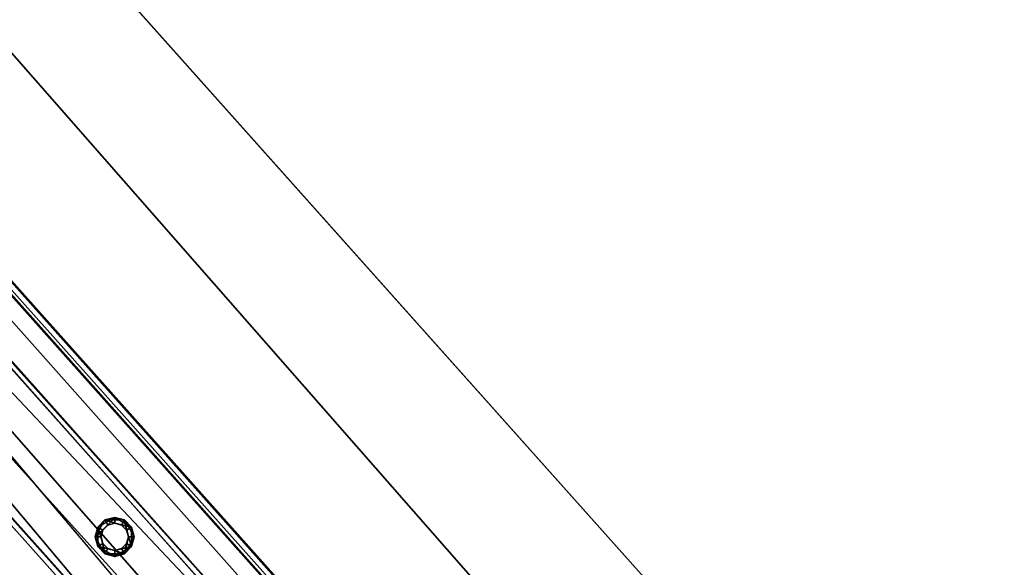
# Model space of a CAD drawing. Header units: millimetres. Extents: x 93711086 to 93775423, y 1247239064 to 1247319365.
# Tile 444 of 656: x 93725756 to 93726294, y 1247298852 to 1247299151. Entities that reach past the tile are written whole.
import ezdxf

# ---------------------------------------------------------------- set-up
doc = ezdxf.new("R2010")
doc.units = ezdxf.units.MM
doc.layers.add('BEAM', color=7, linetype='Continuous')
doc.layers.add('CONCRETE_ITEM', color=7, linetype='Continuous')

# ---------------------------------------------------------------- blocks, each defined once
blk = doc.blocks.new('15e559d2-59c4-40a1-8e6d-a9da91616b05')
at = {"color": 0, "transparency": 16777216}
mesh = blk.add_polyface(dxfattribs=at)
corners = [(93732402.79, 1247290959.39, 3988.8), (93732402.79, 1247290959.39, 4305.53), (93730959.56, 1247289572.89, 3633.7), (93730959.56, 1247289572.89, 3316.97), (93720519.88, 1247305091.11, 5616.56), (93732598.17, 1247291566.31, 4023.22), (93720298.97, 1247305338.46, 5063.47), (93732619.56, 1247291542.36, 4593.19), (93720317.37, 1247305317.87, 5553.56), (93732199.19, 1247291187.37, 4322.75), (93720106.24, 1247304728.57, 5525.84), (93719899.99, 1247304959.53, 5363), (93732205.93, 1247291179.82, 4502.46), (93719903.74, 1247304955.33, 5462.84), (93720167.22, 1247305212.77, 5169.74), (93732187.34, 1247291200.64, 4007.02), (93718371.43, 1247303668.57, 4381.66), (93732466.42, 1247291440.62, 4129.5), (93732486.67, 1247291465.98, 4033.21), (93720187.47, 1247305238.13, 5073.46), (93732260.76, 1247291223.51, 4572.35), (93720161.08, 1247304772.26, 5595.73), (93719958.57, 1247304999.02, 5532.73), (93718383.28, 1247303655.3, 4697.39)]
mesh.append_faces([[corners[k] for k in face] for face in [(0, 1, 2, 0), (2, 3, 0, 2), (4, 5, 6, 4), (4, 7, 5, 4), (6, 8, 4, 6), (9, 10, 11, 9), (10, 9, 12, 10), (13, 11, 10, 13), (3, 14, 15, 3), (3, 16, 14, 3), (17, 15, 14, 17), (15, 0, 3, 15), (18, 17, 19, 18), (14, 19, 17, 14), (5, 18, 6, 5), (19, 6, 18, 19), (20, 7, 4, 20), (4, 21, 20, 4), (12, 20, 21, 12), (21, 10, 12, 21), (22, 21, 4, 22), (4, 8, 22, 4), (10, 21, 13, 10), (22, 13, 21, 22), (2, 9, 23, 2), (9, 2, 1, 9), (11, 23, 9, 11), (23, 14, 16, 23), (13, 8, 11, 13), (8, 13, 22, 8), (23, 11, 14, 23), (14, 8, 6, 14), (8, 14, 11, 8), (6, 19, 14, 6), (20, 12, 9, 20), (20, 17, 7, 20), (17, 20, 9, 17), (5, 7, 17, 5), (15, 17, 9, 15), (18, 5, 17, 18), (3, 2, 16, 3), (23, 16, 2, 23), (0, 15, 1, 0), (9, 1, 15, 9)]], dxfattribs={"color": 0})
blk = doc.blocks.new('5bbbe152-908d-476c-86af-f8c3bda7d93c')
at = {"color": 0, "transparency": 16777216}
mesh = blk.add_polyface(dxfattribs=at)
corners = [(93732552.16, 1247291230.4, 5643.09), (93732470.37, 1247291493.61, 5652.86), (93732382.45, 1247291411.95, 5654.08), (93732639.45, 1247291312.74, 5641.9), (93732637.29, 1247291314.16, 5581.96), (93732468.04, 1247291495.23, 5592.92), (93732633.65, 1247291310.73, 5582.01), (93732464.37, 1247291491.82, 5592.97), (93732635.63, 1247291309.43, 5636.96), (93732466.52, 1247291490.34, 5647.91), (93732385.92, 1247291415.49, 5649.04), (93732553.64, 1247291235.26, 5583.09), (93732380.12, 1247291413.57, 5594.15), (93732383.78, 1247291416.97, 5594.1), (93732302.66, 1247291675.69, 5664.81), (93732214.1, 1247291594.73, 5666.08), (93732300.14, 1247291677.51, 5604.89), (93732296.45, 1247291674.13, 5604.95), (93732298.76, 1247291672.47, 5659.87), (93732217.58, 1247291598.26, 5661.04), (93732215.27, 1247291599.92, 5606.11), (93732211.58, 1247291596.54, 5606.16), (93731970.08, 1247292043.07, 5691.08), (93731880.9, 1247291962.79, 5692.4), (93731967.4, 1247292045.06, 5631.17), (93731963.68, 1247292041.72, 5631.23), (93731966.14, 1247292039.89, 5686.14), (93731884.39, 1247291966.3, 5687.35), (93731881.93, 1247291968.13, 5632.44), (93731878.21, 1247291964.79, 5632.49), (93720601.83, 1247304775.64, 6654.05), (93720512.37, 1247304695.67, 6655.39), (93720599.08, 1247304777.72, 6594.15), (93720595.35, 1247304774.38, 6594.2), (93720597.87, 1247304772.48, 6649.11), (93720515.87, 1247304699.17, 6650.34), (93720513.35, 1247304701.07, 6595.43), (93720509.62, 1247304697.74, 6595.49)]
mesh.append_faces([[corners[k] for k in face] for face in [(0, 1, 2, 0), (3, 5, 1, 3), (4, 7, 5, 4), (6, 9, 7, 6), (8, 10, 9, 8), (11, 12, 13, 11), (2, 14, 15, 2), (1, 16, 14, 1), (5, 17, 16, 5), (7, 18, 17, 7), (9, 19, 18, 9), (10, 20, 19, 10), (13, 21, 20, 13), (12, 15, 21, 12), (15, 22, 23, 15), (14, 24, 22, 14), (16, 25, 24, 16), (17, 26, 25, 17), (18, 27, 26, 18), (19, 28, 27, 19), (20, 29, 28, 20), (21, 23, 29, 21), (23, 30, 31, 23), (22, 32, 30, 22), (24, 33, 32, 24), (25, 34, 33, 25), (26, 35, 34, 26), (27, 36, 35, 27), (28, 37, 36, 28), (29, 31, 37, 29)]], dxfattribs={"vtx0": -1, "color": 0})
mesh.append_faces([[corners[k] for k in face] for face in [(30, 33, 34, 30), (35, 37, 31, 35)]], dxfattribs={"vtx0": -1, "vtx2": -1, "vtx3": -1, "color": 0})
mesh.append_faces([[corners[k] for k in face] for face in [(31, 30, 34, 31), (34, 35, 31, 34)]], dxfattribs={"vtx1": -1, "vtx2": -1, "vtx3": -1, "color": 0})
mesh.append_faces([[corners[k] for k in face] for face in [(3, 4, 5, 3), (4, 6, 7, 4), (6, 8, 9, 6), (2, 1, 14, 2), (1, 5, 16, 1), (5, 7, 17, 5), (7, 9, 18, 7), (9, 10, 19, 9), (10, 13, 20, 10), (13, 12, 21, 13), (12, 2, 15, 12), (15, 14, 22, 15), (14, 16, 24, 14), (16, 17, 25, 16), (17, 18, 26, 17), (18, 19, 27, 18), (19, 20, 28, 19), (20, 21, 29, 20), (21, 15, 23, 21), (23, 22, 30, 23), (22, 24, 32, 22), (24, 25, 33, 24), (25, 26, 34, 25), (26, 27, 35, 26), (27, 28, 36, 27), (28, 29, 37, 28), (29, 23, 31, 29), (30, 32, 33, 30), (35, 36, 37, 35)]], dxfattribs={"vtx2": -1, "vtx3": -1, "color": 0})
blk = doc.blocks.new('7f3dae3c-7738-4515-bb71-97d4e3f1e349')
at = {"color": 0, "transparency": 16777216}
mesh = blk.add_polyface(dxfattribs=at)
corners = [(93725922.04, 1247298683.17, 5294.07), (93725966.79, 1247298723.14, 5294.07), (93724640.03, 1247300208.79, 5406.28), (93724595.28, 1247300168.82, 5406.28), (93725965.29, 1247298724.82, 5254.13), (93724638.54, 1247300210.47, 5366.35), (93725963.05, 1247298722.82, 5254.13), (93724636.3, 1247300208.47, 5366.35), (93725964.44, 1247298721.27, 5291.07), (93724637.68, 1247300206.92, 5403.29), (93725924.16, 1247298685.3, 5291.07), (93724597.41, 1247300170.95, 5403.29), (93725922.78, 1247298686.85, 5254.13), (93724596.02, 1247300172.5, 5366.35), (93725920.54, 1247298684.85, 5254.13), (93724593.78, 1247300170.5, 5366.35)]
mesh.append_faces([[corners[k] for k in face] for face in [(0, 2, 3, 0), (1, 5, 2, 1), (4, 7, 5, 4), (6, 9, 7, 6), (8, 11, 9, 8), (10, 13, 11, 10), (12, 15, 13, 12), (14, 3, 15, 14)]], dxfattribs={"vtx0": -1, "color": 0})
mesh.append_faces([[corners[k] for k in face] for face in [(2, 7, 9, 2), (11, 15, 3, 11), (0, 12, 10, 0), (8, 4, 1, 8)]], dxfattribs={"vtx0": -1, "vtx2": -1, "vtx3": -1, "color": 0})
mesh.append_faces([[corners[k] for k in face] for face in [(3, 2, 9, 3), (9, 11, 3, 9), (1, 0, 10, 1), (10, 8, 1, 10)]], dxfattribs={"vtx1": -1, "vtx2": -1, "vtx3": -1, "color": 0})
mesh.append_faces([[corners[k] for k in face] for face in [(0, 1, 2, 0), (1, 4, 5, 1), (4, 6, 7, 4), (6, 8, 9, 6), (8, 10, 11, 8), (10, 12, 13, 10), (12, 14, 15, 12), (14, 0, 3, 14), (2, 5, 7, 2), (11, 13, 15, 11), (0, 14, 12, 0), (8, 6, 4, 8)]], dxfattribs={"vtx2": -1, "vtx3": -1, "color": 0})
blk = doc.blocks.new('cb9dda03-5a40-49f9-9d85-d60285a715c8')
at = {"color": 0, "transparency": 16777216}
mesh = blk.add_polyface(dxfattribs=at)
corners = [(93725807.65, 1247298860.78, 5306.54), (93725803.92, 1247298861.78, 5306.54), (93725803.92, 1247298861.78, 6206.54), (93725807.65, 1247298860.78, 6206.54), (93725801.2, 1247298864.51, 5306.54), (93725801.2, 1247298864.51, 6206.54), (93725800.2, 1247298868.23, 5306.54), (93725800.2, 1247298868.23, 6206.54), (93725801.2, 1247298871.96, 5306.54), (93725801.2, 1247298871.96, 6206.54), (93725803.92, 1247298874.68, 5306.54), (93725803.92, 1247298874.68, 6206.54), (93725807.65, 1247298875.68, 5306.54), (93725807.65, 1247298875.68, 6206.54), (93725811.37, 1247298874.68, 5306.54), (93725811.37, 1247298874.68, 6206.54), (93725814.1, 1247298871.96, 5306.54), (93725814.1, 1247298871.96, 6206.54), (93725815.1, 1247298868.23, 5306.54), (93725815.1, 1247298868.23, 6206.54), (93725814.1, 1247298864.51, 5306.54), (93725814.1, 1247298864.51, 6206.54), (93725811.37, 1247298861.78, 5306.54), (93725811.37, 1247298861.78, 6206.54), (93725807.65, 1247298857.58, 5306.54), (93725812.97, 1247298859.01, 5306.54), (93725812.97, 1247298859.01, 6206.54), (93725807.65, 1247298857.58, 6206.54), (93725816.87, 1247298862.91, 5306.54), (93725816.87, 1247298862.91, 6206.54), (93725818.3, 1247298868.23, 5306.54), (93725818.3, 1247298868.23, 6206.54), (93725816.87, 1247298873.56, 5306.54), (93725816.87, 1247298873.56, 6206.54), (93725812.97, 1247298877.45, 5306.54), (93725812.97, 1247298877.45, 6206.54), (93725807.65, 1247298878.88, 5306.54), (93725807.65, 1247298878.88, 6206.54), (93725802.32, 1247298877.45, 5306.54), (93725802.32, 1247298877.45, 6206.54), (93725798.43, 1247298873.56, 5306.54), (93725798.43, 1247298873.56, 6206.54), (93725797, 1247298868.23, 5306.54), (93725797, 1247298868.23, 6206.54), (93725798.43, 1247298862.91, 5306.54), (93725798.43, 1247298862.91, 6206.54), (93725802.32, 1247298859.01, 5306.54), (93725802.32, 1247298859.01, 6206.54)]
mesh.append_faces([[corners[k] for k in face] for face in [(0, 2, 3, 0), (1, 5, 2, 1), (4, 7, 5, 4), (6, 9, 7, 6), (8, 11, 9, 8), (10, 13, 11, 10), (12, 15, 13, 12), (14, 17, 15, 14), (16, 19, 17, 16), (18, 21, 19, 18), (20, 23, 21, 20), (22, 3, 23, 22), (24, 26, 27, 24), (25, 29, 26, 25), (28, 31, 29, 28), (30, 33, 31, 30), (32, 35, 33, 32), (34, 37, 35, 34), (36, 39, 37, 36), (38, 41, 39, 38), (40, 43, 41, 40), (42, 45, 43, 42), (44, 47, 45, 44), (46, 27, 47, 46)]], dxfattribs={"vtx0": -1, "color": 0})
mesh.append_faces([[corners[k] for k in face] for face in [(27, 29, 3, 27), (17, 29, 33, 17), (45, 27, 3, 45), (13, 33, 37, 13), (41, 45, 5, 41), (9, 37, 41, 9), (30, 25, 18, 30), (34, 30, 18, 34), (1, 25, 46, 1), (38, 34, 14, 38), (6, 46, 42, 6), (42, 38, 10, 42)]], dxfattribs={"vtx0": -1, "vtx1": -1, "vtx2": -1, "vtx3": -1, "color": 0})
mesh.append_faces([[corners[k] for k in face] for face in [(29, 21, 23, 29), (29, 23, 3, 29), (45, 3, 2, 45), (45, 2, 5, 45), (41, 5, 7, 41), (41, 7, 9, 41), (25, 20, 18, 25), (34, 18, 16, 34), (34, 16, 14, 34), (38, 14, 12, 38), (38, 12, 10, 38)]], dxfattribs={"vtx0": -1, "vtx2": -1, "vtx3": -1, "color": 0})
mesh.append_faces([[corners[k] for k in face] for face in [(19, 21, 29, 19), (17, 19, 29, 17), (15, 17, 33, 15), (13, 15, 33, 13), (11, 13, 37, 11), (9, 11, 37, 9), (22, 20, 25, 22), (0, 22, 25, 0), (1, 0, 25, 1), (4, 1, 46, 4), (6, 4, 46, 6), (8, 6, 42, 8), (10, 8, 42, 10)]], dxfattribs={"vtx1": -1, "vtx2": -1, "vtx3": -1, "color": 0})
mesh.append_faces([[corners[k] for k in face] for face in [(0, 1, 2, 0), (1, 4, 5, 1), (4, 6, 7, 4), (6, 8, 9, 6), (8, 10, 11, 8), (10, 12, 13, 10), (12, 14, 15, 12), (14, 16, 17, 14), (16, 18, 19, 16), (18, 20, 21, 18), (20, 22, 23, 20), (22, 0, 3, 22), (24, 25, 26, 24), (25, 28, 29, 25), (28, 30, 31, 28), (30, 32, 33, 30), (32, 34, 35, 32), (34, 36, 37, 34), (36, 38, 39, 36), (38, 40, 41, 38), (40, 42, 43, 40), (42, 44, 45, 42), (44, 46, 47, 44), (46, 24, 27, 46), (29, 31, 33, 29), (33, 35, 37, 33), (37, 39, 41, 37), (41, 43, 45, 41), (45, 47, 27, 45), (27, 26, 29, 27), (25, 24, 46, 25), (46, 44, 42, 46), (42, 40, 38, 42), (38, 36, 34, 38), (34, 32, 30, 34), (30, 28, 25, 30)]], dxfattribs={"vtx2": -1, "vtx3": -1, "color": 0})

msp = doc.modelspace()

# ---------------------------------------------------------------- block references
at = {"layer": 'BEAM', "color": 156, "true_color": 0x1e4383, "transparency": 33554687}
msp.add_blockref('5bbbe152-908d-476c-86af-f8c3bda7d93c', (0, 0), dxfattribs=at)
at = {"layer": 'BEAM', "color": 77, "true_color": 0x5b9723, "transparency": 33554687}
for name in ['7f3dae3c-7738-4515-bb71-97d4e3f1e349', 'cb9dda03-5a40-49f9-9d85-d60285a715c8']:
    msp.add_blockref(name, (0, 0), dxfattribs=at)
at = {"layer": 'CONCRETE_ITEM', "color": 222, "true_color": 0xc0298d, "transparency": 33554687}
msp.add_blockref('15e559d2-59c4-40a1-8e6d-a9da91616b05', (0, 0), dxfattribs=at)

doc.saveas('drawing.dxf')
